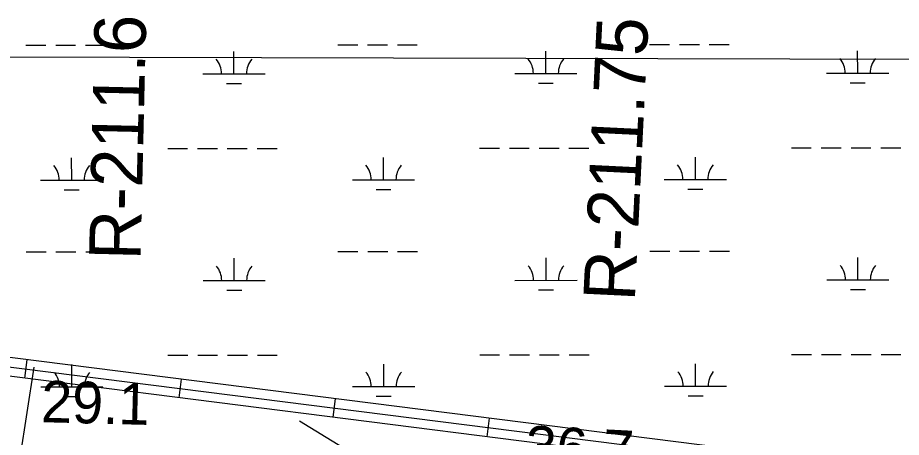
# Model space of a CAD drawing. Extents: x 3297753 to 3335611, y 652252 to 677623.
# Drawn here: x 3326720 to 3328142, y 662444 to 663119 of the extents above; entities that cross this region are included whole.
import ezdxf

# ---------------------------------------------------------------- set-up
doc = ezdxf.new("R2010")
doc.units = 0
for name, color, linetype in [('V-RIVR-EDGE', 7, 'Continuous'), ('V-RIVR-RANG', 7, 'Continuous'), ('V-RIVR-RANG-IDEN', 7, 'Continuous'), ('V-ROAD-CNTR', 7, 'Continuous'), ('V-TOPO-BNDY', 7, 'Continuous'), ('V-TOPO-MINR', 7, 'Continuous'), ('V-WETL-SWMP', 7, 'Continuous')]:
    doc.layers.add(name, color=color, linetype=linetype)

msp = doc.modelspace()

# ---------------------------------------------------------------- linework, layer by layer
at = {"layer": 'V-RIVR-EDGE'}
msp.add_spline([(3326889.8, 662141), (3326857.5, 662143.2), (3326833.5, 662147.4), (3326810.3, 662152.4), (3326793.7, 662156.2), (3326766.4, 662161.7), (3326732.8, 662165.9), (3326707.1, 662168), (3326687.2, 662172.2), (3326656.1, 662173.9), (3326630, 662175.7), (3326605.6, 662180.7), (3326578.7, 662187), (3326551.7, 662192.9), (3326538.9, 662196.2), (3326518.2, 662198.7), (3326492.9, 662202.1), (3326458.1, 662203.5), (3326427, 662208.5), (3326397.2, 662216), (3326383.9, 662216.5), (3326351.6, 662222), (3326323.9, 662228.2), (3326289.5, 662233.7), (3326274.6, 662235.8), (3326264.6, 662236.7), (3326257.6, 662236.7), (3326248, 662233.4), (3326241, 662230.1), (3326229.4, 662230.1), (3326221.9, 662230.1), (3326199.1, 662235.2), (3326175.9, 662237.7), (3326132.4, 662248.6), (3326106.7, 662250.3), (3326076.9, 662252.1), (3326054.1, 662257.5), (3326045, 662259.6), (3326038.8, 662259.2), (3326026.3, 662260.1), (3326018.5, 662261.3), (3326011, 662264.7), (3326005.6, 662265.9), (3325995.7, 662267.2), (3325979.5, 662268.1), (3325960.9, 662270.2), (3325919, 662276.9), (3325880.1, 662282.4), (3325827, 662291.6), (3325788.9, 662296.7), (3325753.3, 662300.9), (3325716.4, 662304.8), (3325675, 662309), (3325637.7, 662310.8), (3325591.7, 662315), (3325562.7, 662319.6), (3325528.7, 662325.5), (3325491.4, 662335.6), (3325440.9, 662347.7), (3325399.5, 662357.4), (3325379.2, 662362.4), (3325355.5, 662364.1), (3325341.5, 662364.1), (3325329.4, 662365.4), (3325310, 662370.8), (3325295.1, 662374.6), (3325287.6, 662374.6), (3325278.9, 662374.2), (3325263.1, 662375.1), (3325245.3, 662375.6), (3325225.8, 662376.9), (3325202.6, 662383.1), (3325187.3, 662386.5), (3325160, 662387), (3325136.3, 662385.8), (3325109.8, 662387.9), (3325071.3, 662395.5), (3325009.1, 662408.9), (3324964.4, 662419.4), (3324947, 662420.2), (3324932.1, 662421.9), (3324899.8, 662429.5), (3324836, 662441.6), (3324792.1, 662448.8), (3324746.9, 662451.4), (3324701.7, 662454.8), (3324664.4, 662459.9), (3324626.7, 662469.5), (3324584.9, 662476.7), (3324541.4, 662483.4), (3324493.3, 662491), (3324471, 662496.8), (3324444.4, 662503.5), (3324408, 662511.5), (3324387.3, 662514.5), (3324369.9, 662514.5), (3324354.9, 662512.9), (3324347.5, 662513.3), (3324329.2, 662516.7), (3324307.3, 662517.6), (3324286.2, 662522.2), (3324253, 662528.9), (3324226.5, 662533.9), (3324203.7, 662535.6), (3324172.2, 662538.2), (3324120.8, 662546.6), (3324040, 662558.8), (3324001.1, 662563.9), (3323963.4, 662564.8), (3323919, 662564.1), (3323879.2, 662567.9), (3323844, 662571.3), (3323786.8, 662582.3), (3323746.3, 662592.7), (3323704.8, 662598.6), (3323655.5, 662603.3), (3323589.6, 662609.7), (3323524.6, 662612.8), (3323466.9, 662615.8), (3323449.1, 662617.5), (3323422.6, 662622.5), (3323372.5, 662628.9), (3323343.5, 662631.4), (3323309.9, 662633.6), (3323255.2, 662632.5), (3323188.5, 662636.8), (3323129.6, 662641.5), (3323093.2, 662644.9), (3323077, 662643.3), (3323060, 662642.9), (3323032.6, 662647.1), (3322965.9, 662651), (3322913.7, 662656.5), (3322869.4, 662658.7), (3322809.3, 662663.8), (3322758.7, 662666), (3322718.5, 662666.6), (3322657.6, 662665.1), (3322608.7, 662664.8), (3322504.6, 662668.3), (3322412.6, 662669.8), (3322310.7, 662669.6), (3322271.3, 662667.2), (3322224.9, 662665.3), (3322178.9, 662663.7), (3322141.1, 662663.4), (3322102.2, 662663.9), (3322062.8, 662664.4), (3322028.8, 662667), (3321980.7, 662666.7), (3321909.4, 662661.9), (3321848.9, 662659.2), (3321801.2, 662656), (3321760.6, 662654), (3321739.9, 662652.8), (3321701.3, 662645), (3321675.2, 662638.5), (3321659.4, 662632.3), (3321647, 662627.8), (3321632.9, 662627), (3321608.4, 662625.4), (3321558.7, 662615.1), (3321529.6, 662609.4), (3321491.9, 662604.1), (3321455, 662601.7), (3321437.2, 662598.4), (3321411.9, 662595.2), (3321407.7, 662587.3), (3321404.4, 662581.5), (3321401.9, 662580.3), (3321396.5, 662582.4), (3321392.4, 662582.8), (3321387, 662582.4), (3321382.4, 662580.7), (3321374.6, 662582.8), (3321367.1, 662585.3), (3321350.5, 662582.9), (3321340.1, 662582.5), (3321332.7, 662583.8), (3321326.5, 662583.8), (3321287.5, 662572.3), (3321233.6, 662556.2), (3321160.6, 662542.3), (3321100.5, 662533.4), (3321060.6, 662524.3), (3321023.3, 662514.1), (3320998, 662508.7), (3320976.5, 662503.8), (3320957.4, 662500.1), (3320944.5, 662499.8), (3320930.4, 662501.5), (3320919.2, 662501.5), (3320908.5, 662499.4), (3320874.9, 662491.6), (3320813.5, 662476.5), (3320777.8, 662466.2), (3320761.2, 662464.6), (3320740.5, 662460.1), (3320702.3, 662448.1), (3320679.1, 662437.8), (3320658.8, 662428.8), (3320641.8, 662424.7), (3320616.5, 662423.1), (3320582.9, 662414), (3320552.2, 662401.3), (3320478.8, 662381.1), (3320420.7, 662363.4), (3320403.7, 662358.1), (3320389.2, 662354.8), (3320375.1, 662354.9), (3320365.1, 662352.4), (3320345.6, 662346.6), (3320205.9, 662308), (3320152.8, 662295.7), (3320119.2, 662286.3), (3320088.1, 662282.6), (3320060.3, 662274.8), (3320018, 662256.7), (3319991.4, 662244.7), (3319952.8, 662229.1), (3319927.9, 662222.5), (3319897.3, 662215.5), (3319872.4, 662206.9), (3319842.5, 662196.6), (3319808.1, 662187.2), (3319774.9, 662181.8), (3319711.9, 662171.2), (3319686.6, 662168.4), (3319655.9, 662160.2), (3319588.3, 662138), (3319508.2, 662109.1), (3319472.9, 662096.8)], degree=3, dxfattribs=at)
at = {"layer": 'V-RIVR-RANG'}
msp.add_line((3326745.5, 662557.2), (3326580.2, 661469.7), dxfattribs=at)
at = {"layer": 'V-ROAD-CNTR'}
for p, q in [((3326731.4, 662539.3), (3326735.2, 662569.1)), ((3326979.4, 662507.9), (3326983.2, 662537.6)), ((3327227.4, 662476.5), (3327231.2, 662506.2)), ((3327475.5, 662445), (3327479.2, 662474.8))]:
    msp.add_line(p, q, dxfattribs=at)
for points in [[(3328024.9, 662405.7), (3326062.7, 662654.3)], [(3326060.8, 662639.4), (3328023, 662390.8)], [(3328021.1, 662375.9), (3326058.9, 662624.5)]]:
    msp.add_lwpolyline(points, dxfattribs=at)
at = {"layer": 'V-TOPO-BNDY'}
msp.add_line((3324715.9, 663061.4), (3333417.7, 663038.8), dxfattribs=at)
at = {"layer": 'V-TOPO-MINR'}
msp.add_lwpolyline([(3329122.8, 662233), (3328498.3, 662267), (3328473.7, 662268.2), (3327678.7, 662187.7), (3327661.4, 662188.9), (3327644.2, 662190.4), (3327627.1, 662192.3), (3327173.5, 662470.3)], dxfattribs=at)
at = {"layer": 'V-WETL-SWMP'}
for p, q in [((3326733, 663075.1), (3326765, 663075.2)), ((3326781, 663075.2), (3326813, 663075.2)), ((3326829, 663075.2), (3326861, 663075.3)), ((3327234.9, 663075.7), (3327266.9, 663075.7)), ((3327282.9, 663075.7), (3327314.9, 663075.7)), ((3327330.9, 663075.8), (3327362.9, 663075.8)), ((3327736.8, 663076.2), (3327768.8, 663076.2)), ((3327784.8, 663076.2), (3327816.8, 663076.3)), ((3327832.8, 663076.3), (3327864.8, 663076.3)), ((3327067.8, 663029.1), (3327067.8, 663065.1)), ((3327569.8, 663029.6), (3327569.7, 663065.6)), ((3328071.7, 663030.1), (3328071.6, 663066.1)), ((3327017.8, 663029), (3327117.8, 663029.1)), ((3327519.8, 663029.5), (3327619.8, 663029.6)), ((3328021.7, 663030), (3328121.7, 663030.1)), ((3327055.9, 663013.6), (3327079.9, 663013.6)), ((3327557.8, 663014.1), (3327581.8, 663014.1)), ((3328059.7, 663014.6), (3328083.7, 663014.7)), ((3326961.1, 662908.9), (3326993.1, 662908.9)), ((3327009.1, 662908.9), (3327041.1, 662909)), ((3327057.1, 662909), (3327089.1, 662909)), ((3327105.1, 662909), (3327137.1, 662909.1)), ((3327463, 662909.4), (3327495, 662909.4)), ((3327511, 662909.4), (3327543, 662909.5)), ((3327559, 662909.5), (3327591, 662909.5)), ((3327607, 662909.5), (3327639, 662909.6)), ((3327964.9, 662909.9), (3327996.9, 662909.9)), ((3328012.9, 662909.9), (3328044.9, 662910)), ((3328060.9, 662910), (3328092.9, 662910)), ((3328108.9, 662910), (3328140.9, 662910.1)), ((3326806.6, 662858), (3326806.5, 662894)), ((3327308.5, 662858.5), (3327308.5, 662894.5)), ((3327810.4, 662859), (3327810.4, 662895)), ((3326756.6, 662857.9), (3326856.6, 662858)), ((3327258.5, 662858.4), (3327358.5, 662858.5)), ((3327760.4, 662858.9), (3327860.4, 662859.1)), ((3326794.6, 662842.5), (3326818.6, 662842.6)), ((3327296.5, 662843), (3327320.5, 662843.1)), ((3327798.4, 662843.6), (3327822.4, 662843.6)), ((3326733.3, 662742.5), (3326765.3, 662742.5)), ((3326781.3, 662742.5), (3326813.3, 662742.6)), ((3326829.3, 662742.6), (3326861.3, 662742.6)), ((3327235.2, 662743), (3327267.2, 662743)), ((3327283.2, 662743), (3327315.2, 662743.1)), ((3327331.2, 662743.1), (3327363.2, 662743.1)), ((3327737.1, 662743.5), (3327769.1, 662743.5)), ((3327785.1, 662743.5), (3327817.1, 662743.6)), ((3327833.1, 662743.6), (3327865.1, 662743.6)), ((3327068.2, 662696.4), (3327068.2, 662732.4)), ((3327570.1, 662696.9), (3327570.1, 662732.9)), ((3328072, 662697.4), (3328072, 662733.4)), ((3327018.2, 662696.3), (3327118.2, 662696.4)), ((3327520.1, 662696.8), (3327620.1, 662696.9)), ((3328022, 662697.4), (3328122, 662697.5)), ((3327056.2, 662680.9), (3327080.2, 662681)), ((3327558.1, 662681.5), (3327582.1, 662681.5)), ((3328060, 662682), (3328084, 662682)), ((3326961.5, 662576.2), (3326993.5, 662576.2)), ((3327009.5, 662576.3), (3327041.5, 662576.3)), ((3327057.5, 662576.3), (3327089.5, 662576.3)), ((3327105.5, 662576.4), (3327137.5, 662576.4)), ((3327463.4, 662576.7), (3327495.4, 662576.7)), ((3327511.4, 662576.8), (3327543.4, 662576.8)), ((3327559.4, 662576.8), (3327591.4, 662576.8)), ((3327607.4, 662576.9), (3327639.4, 662576.9)), ((3327965.3, 662577.2), (3327997.3, 662577.3)), ((3328013.3, 662577.3), (3328045.3, 662577.3)), ((3328061.3, 662577.3), (3328093.3, 662577.4)), ((3328109.3, 662577.4), (3328141.3, 662577.4)), ((3326806.9, 662525.3), (3326806.9, 662561.3)), ((3327308.8, 662525.8), (3327308.8, 662561.8)), ((3327810.7, 662526.3), (3327810.7, 662562.3)), ((3326756.9, 662525.3), (3326856.9, 662525.4)), ((3327258.8, 662525.8), (3327358.8, 662525.9)), ((3327760.7, 662526.3), (3327860.7, 662526.4)), ((3326794.9, 662509.9), (3326818.9, 662509.9)), ((3327296.8, 662510.4), (3327320.8, 662510.4)), ((3327798.8, 662510.9), (3327822.8, 662510.9))]:
    msp.add_line(p, q, dxfattribs=at)
for centre, start, end in [((3327012.6, 663029.5), 359.2865, 40.8301), ((3327123.1, 663029.6), 139.2865, 180.8301), ((3327514.5, 663030), 359.2865, 40.8301), ((3327625, 663030.1), 139.2865, 180.8301), ((3328016.4, 663030.5), 359.2865, 40.8301), ((3328126.9, 663030.6), 139.2865, 180.8301), ((3326751.3, 662858.4), 359.2865, 40.8301), ((3326861.8, 662858.5), 139.2865, 180.8301), ((3327253.3, 662858.9), 359.2865, 40.8301), ((3327363.7, 662859), 139.2865, 180.8301), ((3327755.2, 662859.4), 359.2865, 40.8301), ((3327865.6, 662859.5), 139.2865, 180.8301), ((3327012.9, 662696.8), 359.2865, 40.8301), ((3327123.4, 662696.9), 139.2865, 180.8301), ((3327514.9, 662697.3), 359.2865, 40.8301), ((3327625.3, 662697.4), 139.2865, 180.8301), ((3328016.8, 662697.8), 359.2865, 40.8301), ((3328127.2, 662697.9), 139.2865, 180.8301), ((3326751.7, 662525.7), 359.2865, 40.8301), ((3326862.2, 662525.8), 139.2865, 180.8301), ((3327253.6, 662526.2), 359.2865, 40.8301), ((3327364.1, 662526.3), 139.2865, 180.8301), ((3327755.5, 662526.7), 359.2865, 40.8301), ((3327866, 662526.9), 139.2865, 180.8301)]:
    msp.add_arc(centre, 35.2, start, end, dxfattribs=at)

# ---------------------------------------------------------------- texts
at = {"layer": 'V-RIVR-RANG'}
for s, rotation, p in [('29.1', 358.5183, (3326756.8, 662468.6)), ('36.7', 357.0683, (3327535.3, 662396.6))]:
    msp.add_text(s, height=67, rotation=rotation, dxfattribs=at).set_placement(p)
at = {"layer": 'V-RIVR-RANG-IDEN'}
for s, rotation, p in [('R-211.6', 88.6575, (3326917.4, 662728.6)), ('R-211.75', 87.2133, (3327712.8, 662662.2))]:
    msp.add_text(s, height=83, rotation=rotation, dxfattribs=at).set_placement(p)

doc.saveas('drawing.dxf')
